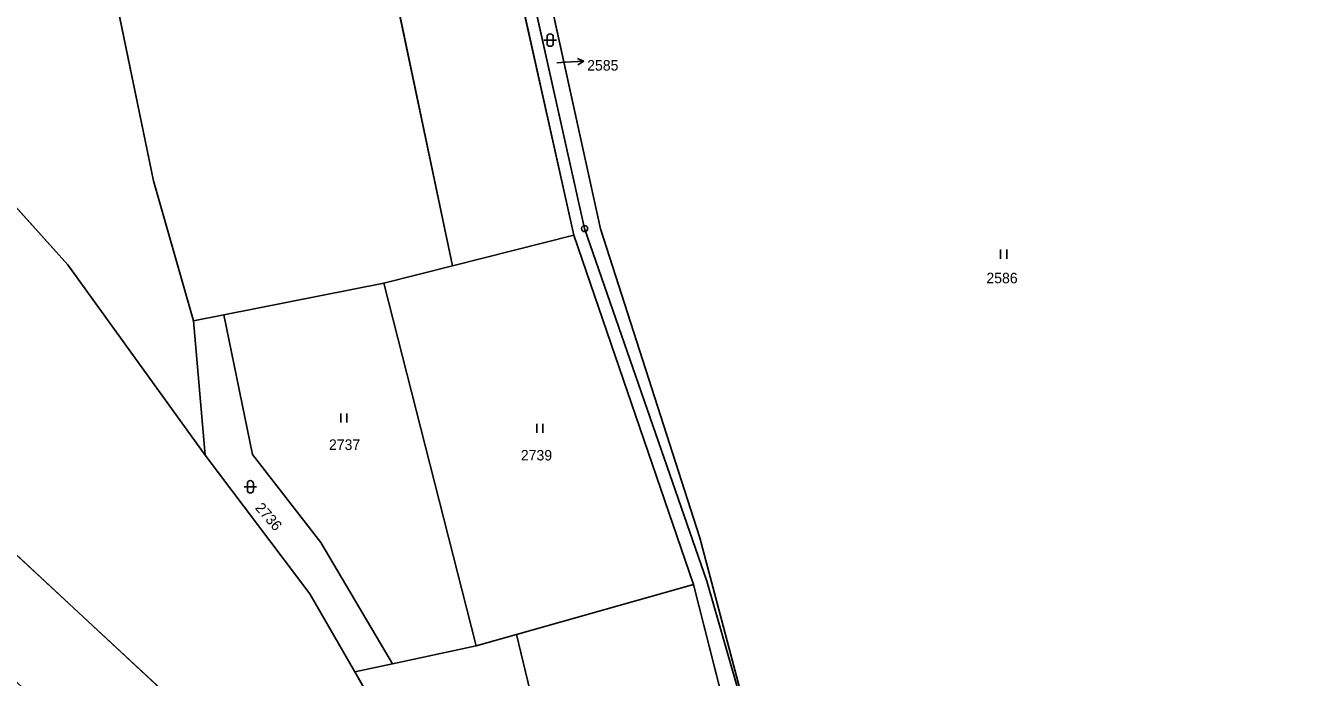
# Model space of a CAD drawing. Extents: x -689422 to -685210, y -987725 to -982160.
# Drawn here: x -687342.1 to -687134.4, y -986808.7 to -986703.2 of the extents above; entities that cross this region are included whole.
import ezdxf

# ---------------------------------------------------------------- set-up
doc = ezdxf.new("R2010")
doc.units = 0
for name, color, linetype in [('KN_Hranice_parcel', 7, 'Continuous'), ('KN_Parcelni cisla', 7, 'Continuous'), ('KN_Parcelni cisla_sipky', 7, 'Continuous'), ('KN_Polygon parcely', 7, 'Continuous'), ('KN_POZEMKY_LESNI POZEMEK', 7, 'Continuous'), ('KN_POZEMKY_ORNA PUDA', 7, 'Continuous'), ('KN_POZEMKY_OSTATNI PLOCHA', 7, 'Continuous'), ('KN_POZEMKY_TTP', 7, 'Continuous'), ('KN_VYUZITI_17_ostatni plocha_ostatni komunikace', 7, 'Continuous'), ('KN_VYUZITI_26_ostatni plocha_jina plocha', 7, 'Continuous'), ('KN_VYUZITI_27_ostatni plocha_neplodna puda', 7, 'Continuous'), ('KN_Značky bodu BP', 7, 'Continuous'), ('KN_Značky kultur', 7, 'Continuous')]:
    doc.layers.add(name, color=color, linetype=linetype)

msp = doc.modelspace()

# ---------------------------------------------------------------- linework, layer by layer
at = {"layer": 'KN_Hranice_parcel'}
for p, q in [((-687273.05, -986742.07), (-687299.86, -986614.31)), ((-687314.06, -986816.24), (-687401.73, -986734.92)), ((-687273.05, -986742.07), (-687253.38, -986737.1)), ((-687253.38, -986737.1), (-687234.03, -986793.62)), ((-687284.14, -986744.87), (-687273.05, -986742.07)), ((-687284.14, -986744.87), (-687310.03, -986750.01)), ((-687269.2, -986803.57), (-687284.14, -986744.87)), ((-687310.03, -986750.01), (-687314.94, -986750.98)), ((-687313.06, -986772.72), (-687314.94, -986750.98)), ((-687262.66, -986801.72), (-687234.03, -986793.62)), ((-687282.74, -986806.47), (-687269.2, -986803.57)), ((-687262.66, -986801.72), (-687269.2, -986803.57)), ((-687240.1, -986895.46), (-687262.66, -986801.72)), ((-687288.84, -986807.78), (-687282.74, -986806.47))]:
    msp.add_line(p, q, dxfattribs=at)
for points in [[(-687566.07, -986592.4), (-687561.14, -986596.38), (-687552.92, -986599.9), (-687531.18, -986601.9), (-687515.79, -986601.2), (-687497.35, -986596.85), (-687470.5, -986614.42), (-687418.45, -986656.61), (-687394.19, -986677.58), (-687363.65, -986710.37), (-687335.27, -986741.93), (-687313.06, -986772.72)], [(-687280, -986609.94), (-687265.13, -986684.47), (-687253.38, -986737.1)], [(-687314.94, -986750.98), (-687321.41, -986728.3), (-687341.96, -986628.98)], [(-687222.58, -986825.34), (-687231.9, -986793.08), (-687251.67, -986736.03), (-687263.47, -986683.12)], [(-687222.58, -986825.34), (-687233, -986786.07), (-687249.1, -986736.08), (-687260.77, -986682.68)], [(-687282.74, -986806.47), (-687294.35, -986786.86), (-687305.38, -986772.59), (-687310.03, -986750.01)], [(-687288.84, -986807.78), (-687296.13, -986795.15), (-687313.06, -986772.72)], [(-687234.03, -986793.62), (-687225.71, -986826.36), (-687203.63, -986893.49)], [(-687244.61, -986894.22), (-687247.05, -986878.42), (-687271.89, -986837.17), (-687288.84, -986807.78)]]:
    msp.add_lwpolyline(points, dxfattribs=at)
at = {"layer": 'KN_Parcelni cisla_sipky'}
for p, q in [((-687256.14, -986709.2), (-687254.77, -986709.13)), ((-687254.77, -986709.13), (-687251.77, -986708.97)), ((-687251.77, -986708.97), (-687252.8, -986708.53)), ((-687251.77, -986708.97), (-687252.75, -986709.53))]:
    msp.add_line(p, q, dxfattribs=at)
at = {"layer": 'KN_Polygon parcely'}
for points in [[(-687552.92, -986599.9), (-687531.18, -986601.9), (-687515.79, -986601.2), (-687497.35, -986596.85), (-687470.5, -986614.42), (-687418.45, -986656.61), (-687394.19, -986677.58), (-687363.65, -986710.37), (-687335.27, -986741.93), (-687313.06, -986772.72), (-687314.94, -986750.98), (-687321.41, -986728.3), (-687341.96, -986628.98), (-687343.03, -986623.8), (-687343.39, -986622.04), (-687348.98, -986594.28), (-687355.16, -986563.9), (-687361.15, -986534.46), (-687366.49, -986508.2)], [(-687558.24, -986636.02), (-687496.8, -986661.12), (-687489.03, -986642.01), (-687418.07, -986700.95), (-687427.45, -986711.07), (-687401.73, -986734.92), (-687314.06, -986816.24), (-687324.28, -986827.49), (-687295.62, -986856.6), (-687244.61, -986894.22), (-687247.05, -986878.42), (-687271.89, -986837.17), (-687288.84, -986807.78), (-687296.13, -986795.15), (-687313.06, -986772.72), (-687335.27, -986741.93), (-687363.65, -986710.37), (-687394.19, -986677.58), (-687418.45, -986656.61), (-687470.5, -986614.42), (-687497.35, -986596.85), (-687515.79, -986601.2), (-687531.18, -986601.9), (-687552.92, -986599.9)], [(-687187.8, -986929.41), (-687195.86, -986900.35), (-687198.86, -986901.11), (-687200.42, -986892.99), (-687222.58, -986825.34), (-687231.9, -986793.08), (-687251.67, -986736.03), (-687263.47, -986683.12)], [(-687265.13, -986684.47), (-687253.38, -986737.1), (-687234.03, -986793.62), (-687225.71, -986826.36), (-687203.63, -986893.49), (-687202.07, -986901.51), (-687199.14, -986913.37), (-687192.49, -986930.45)]]:
    msp.add_lwpolyline(points, dxfattribs=at)
for points in [[(-687253.38, -986737.1), (-687265.13, -986684.47), (-687280, -986609.94), (-687299.86, -986614.31), (-687273.05, -986742.07)], [(-687273.05, -986742.07), (-687299.86, -986614.31), (-687320.98, -986618.95), (-687323.5, -986624.67), (-687341.96, -986628.98), (-687321.41, -986728.3), (-687314.94, -986750.98), (-687310.03, -986750.01), (-687284.14, -986744.87)], [(-687132.73, -986665.38), (-687175.57, -986668.76), (-687223.16, -986676.53), (-687251.84, -986681.22), (-687260.77, -986682.68), (-687249.1, -986736.08), (-687233, -986786.07), (-687222.58, -986825.34), (-687193.41, -986820.33), (-687156.89, -986815.37), (-687149.53, -986814.63), (-687114.53, -986811.14), (-687123.74, -986736.78)], [(-687233, -986786.07), (-687249.1, -986736.08), (-687260.77, -986682.68), (-687263.47, -986683.12), (-687251.67, -986736.03), (-687231.9, -986793.08), (-687222.58, -986825.34)], [(-687403.39, -986749.68), (-687343.4, -986809.52), (-687324.28, -986827.49), (-687314.06, -986816.24), (-687401.73, -986734.92), (-687409.32, -986743.76)], [(-687234.03, -986793.62), (-687253.38, -986737.1), (-687273.05, -986742.07), (-687284.14, -986744.87), (-687269.2, -986803.57), (-687262.66, -986801.72)], [(-687284.14, -986744.87), (-687310.03, -986750.01), (-687305.38, -986772.59), (-687294.35, -986786.86), (-687282.74, -986806.47), (-687269.2, -986803.57)], [(-687294.35, -986786.86), (-687305.38, -986772.59), (-687310.03, -986750.01), (-687314.94, -986750.98), (-687313.06, -986772.72), (-687296.13, -986795.15), (-687288.84, -986807.78), (-687282.74, -986806.47)], [(-687203.63, -986893.49), (-687225.71, -986826.36), (-687234.03, -986793.62), (-687262.66, -986801.72), (-687240.1, -986895.46)], [(-687269.2, -986803.57), (-687282.74, -986806.47), (-687288.84, -986807.78), (-687271.89, -986837.17), (-687247.05, -986878.42), (-687244.61, -986894.22), (-687242.47, -986895.8), (-687240.1, -986895.46), (-687262.66, -986801.72)]]:
    msp.add_lwpolyline(points, close=True, dxfattribs=at)
at = {"layer": 'KN_POZEMKY_LESNI POZEMEK'}
for p, q in [((-687363.65, -986710.37), (-687335.27, -986741.93)), ((-687314.06, -986816.24), (-687401.73, -986734.92)), ((-687335.27, -986741.93), (-687313.06, -986772.72)), ((-687313.06, -986772.72), (-687296.13, -986795.15)), ((-687296.13, -986795.15), (-687288.84, -986807.78)), ((-687282.74, -986806.47), (-687269.2, -986803.57)), ((-687269.2, -986803.57), (-687262.66, -986801.72)), ((-687262.66, -986801.72), (-687240.1, -986895.46)), ((-687288.84, -986807.78), (-687282.74, -986806.47)), ((-687288.84, -986807.78), (-687271.89, -986837.17)), ((-687271.89, -986837.17), (-687288.84, -986807.78))]:
    msp.add_line(p, q, dxfattribs=at)
at = {"layer": 'KN_POZEMKY_ORNA PUDA'}
for p, q in [((-687341.96, -986628.98), (-687321.41, -986728.3)), ((-687335.27, -986741.93), (-687363.65, -986710.37)), ((-687321.41, -986728.3), (-687314.94, -986750.98)), ((-687313.06, -986772.72), (-687335.27, -986741.93)), ((-687314.94, -986750.98), (-687313.06, -986772.72))]:
    msp.add_line(p, q, dxfattribs=at)
at = {"layer": 'KN_POZEMKY_OSTATNI PLOCHA'}
for p, q in [((-687263.47, -986683.12), (-687251.67, -986736.03)), ((-687251.67, -986736.03), (-687263.47, -986683.12)), ((-687260.77, -986682.68), (-687249.1, -986736.08)), ((-687253.38, -986737.1), (-687265.13, -986684.47)), ((-687401.73, -986734.92), (-687314.06, -986816.24)), ((-687234.03, -986793.62), (-687253.38, -986737.1)), ((-687251.67, -986736.03), (-687231.9, -986793.08)), ((-687231.9, -986793.08), (-687251.67, -986736.03)), ((-687249.1, -986736.08), (-687233, -986786.07)), ((-687314.94, -986750.98), (-687310.03, -986750.01)), ((-687313.06, -986772.72), (-687314.94, -986750.98)), ((-687310.03, -986750.01), (-687305.38, -986772.59)), ((-687305.38, -986772.59), (-687294.35, -986786.86)), ((-687296.13, -986795.15), (-687313.06, -986772.72)), ((-687294.35, -986786.86), (-687282.74, -986806.47)), ((-687233, -986786.07), (-687222.58, -986825.34)), ((-687231.9, -986793.08), (-687222.58, -986825.34)), ((-687222.58, -986825.34), (-687231.9, -986793.08)), ((-687288.84, -986807.78), (-687296.13, -986795.15)), ((-687225.71, -986826.36), (-687234.03, -986793.62)), ((-687282.74, -986806.47), (-687288.84, -986807.78))]:
    msp.add_line(p, q, dxfattribs=at)
at = {"layer": 'KN_POZEMKY_TTP'}
for p, q in [((-687299.86, -986614.31), (-687273.05, -986742.07)), ((-687273.05, -986742.07), (-687299.86, -986614.31)), ((-687321.41, -986728.3), (-687341.96, -986628.98)), ((-687249.1, -986736.08), (-687260.77, -986682.68)), ((-687265.13, -986684.47), (-687253.38, -986737.1)), ((-687314.94, -986750.98), (-687321.41, -986728.3)), ((-687253.38, -986737.1), (-687273.05, -986742.07)), ((-687273.05, -986742.07), (-687253.38, -986737.1)), ((-687253.38, -986737.1), (-687234.03, -986793.62)), ((-687233, -986786.07), (-687249.1, -986736.08)), ((-687273.05, -986742.07), (-687284.14, -986744.87)), ((-687284.14, -986744.87), (-687273.05, -986742.07)), ((-687284.14, -986744.87), (-687310.03, -986750.01)), ((-687310.03, -986750.01), (-687284.14, -986744.87)), ((-687269.2, -986803.57), (-687284.14, -986744.87)), ((-687284.14, -986744.87), (-687269.2, -986803.57)), ((-687310.03, -986750.01), (-687314.94, -986750.98)), ((-687305.38, -986772.59), (-687310.03, -986750.01)), ((-687294.35, -986786.86), (-687305.38, -986772.59)), ((-687282.74, -986806.47), (-687294.35, -986786.86)), ((-687222.58, -986825.34), (-687233, -986786.07)), ((-687234.03, -986793.62), (-687262.66, -986801.72)), ((-687262.66, -986801.72), (-687234.03, -986793.62)), ((-687234.03, -986793.62), (-687225.71, -986826.36)), ((-687269.2, -986803.57), (-687282.74, -986806.47)), ((-687262.66, -986801.72), (-687269.2, -986803.57)), ((-687240.1, -986895.46), (-687262.66, -986801.72))]:
    msp.add_line(p, q, dxfattribs=at)
at = {"layer": 'KN_VYUZITI_17_ostatni plocha_ostatni komunikace'}
for p, q in [((-687263.47, -986683.12), (-687251.67, -986736.03)), ((-687253.38, -986737.1), (-687265.13, -986684.47)), ((-687234.03, -986793.62), (-687253.38, -986737.1)), ((-687251.67, -986736.03), (-687231.9, -986793.08)), ((-687231.9, -986793.08), (-687222.58, -986825.34)), ((-687225.71, -986826.36), (-687234.03, -986793.62))]:
    msp.add_line(p, q, dxfattribs=at)
at = {"layer": 'KN_VYUZITI_26_ostatni plocha_jina plocha'}
msp.add_line((-687401.73, -986734.92), (-687314.06, -986816.24), dxfattribs=at)
at = {"layer": 'KN_VYUZITI_27_ostatni plocha_neplodna puda'}
for p, q in [((-687251.67, -986736.03), (-687263.47, -986683.12)), ((-687260.77, -986682.68), (-687249.1, -986736.08)), ((-687231.9, -986793.08), (-687251.67, -986736.03)), ((-687249.1, -986736.08), (-687233, -986786.07)), ((-687314.94, -986750.98), (-687310.03, -986750.01)), ((-687313.06, -986772.72), (-687314.94, -986750.98)), ((-687310.03, -986750.01), (-687305.38, -986772.59)), ((-687305.38, -986772.59), (-687294.35, -986786.86)), ((-687296.13, -986795.15), (-687313.06, -986772.72)), ((-687294.35, -986786.86), (-687282.74, -986806.47)), ((-687233, -986786.07), (-687222.58, -986825.34)), ((-687222.58, -986825.34), (-687231.9, -986793.08)), ((-687288.84, -986807.78), (-687296.13, -986795.15)), ((-687282.74, -986806.47), (-687288.84, -986807.78))]:
    msp.add_line(p, q, dxfattribs=at)
at = {"layer": 'KN_Značky bodu BP'}
for radius in [0.5, 0.0303]:
    msp.add_circle((-687251.67, -986736.03), radius, dxfattribs=at)
at = {"layer": 'KN_Značky kultur'}
for p, q in [((-687258.23, -986705.54), (-687256.23, -986705.54)), ((-687257.73, -986705.04), (-687257.73, -986706.04)), ((-687256.73, -986706.04), (-687256.73, -986705.04)), ((-687184.35, -986740.91), (-687184.35, -986739.41)), ((-687183.35, -986740.91), (-687183.35, -986739.41)), ((-687291.11, -986767.44), (-687291.11, -986765.94)), ((-687290.11, -986767.44), (-687290.11, -986765.94)), ((-687259.41, -986769.11), (-687259.41, -986767.61)), ((-687258.41, -986769.11), (-687258.41, -986767.61)), ((-687306.72, -986777.82), (-687304.72, -986777.82)), ((-687306.22, -986777.32), (-687306.22, -986778.32)), ((-687305.22, -986778.32), (-687305.22, -986777.32))]:
    msp.add_line(p, q, dxfattribs=at)
for centre, start, end in [((-687257.23, -986705.04), 0, 180), ((-687257.23, -986706.04), 180, 359.9879), ((-687305.72, -986777.32), 0, 180), ((-687305.72, -986778.32), 180, 359.9879)]:
    msp.add_arc(centre, 0.5, start, end, dxfattribs=at)

# ---------------------------------------------------------------- texts
at = {"layer": 'KN_Parcelni cisla'}
for s, p in [('2585', (-687251.24, -986710.47)), ('2586', (-687186.65, -986744.89)), ('2737', (-687293.02, -986771.85)), ('2739', (-687261.97, -986773.56))]:
    msp.add_text(s, height=1.7, dxfattribs=at).set_placement(p)
msp.add_text('2736', height=1.7, rotation=311, dxfattribs=at).set_placement((-687305.07, -986781.29))

doc.saveas('drawing.dxf')
